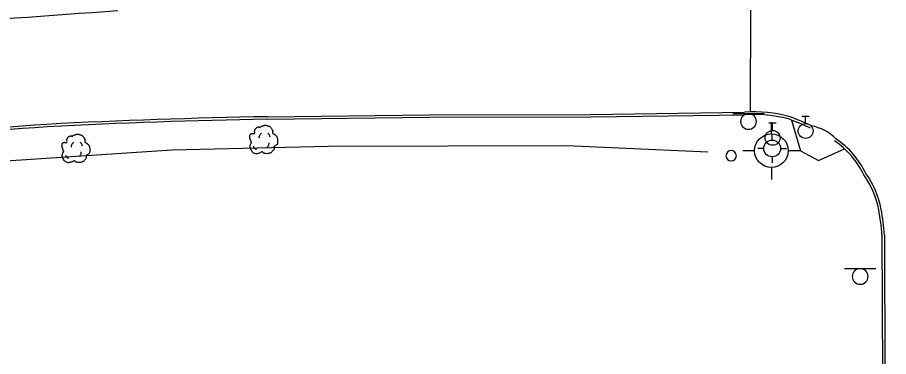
# Model space of a CAD drawing. Extents: x 2145380 to 2157287, y 139568 to 149130.
# Drawn here: x 2150462.3 to 2150669.3, y 145388.1 to 145468.8 of the extents above; entities that cross this region are included whole.
import ezdxf

# ---------------------------------------------------------------- set-up
doc = ezdxf.new("R2010")
doc.units = 0
for name, color, linetype in [('Default', 7, 'Continuous'), ('TOPO_Asphalt', 7, 'Continuous'), ('TOPO_Curb Back', 7, 'Continuous'), ('TOPO_Fence', 7, 'Continuous'), ('TOPO_Misc', 7, 'Continuous'), ('TOPO_Sidewalk', 7, 'Continuous'), ('TOPO_Sign', 7, 'Continuous'), ('TOPO_Tree', 7, 'Continuous'), ('TOPO_Water Fire Hydrant', 7, 'Continuous'), ('TOPO_Water Valve', 7, 'Continuous')]:
    doc.layers.add(name, color=color, linetype=linetype)

# ---------------------------------------------------------------- blocks, each defined once
blk = doc.blocks.new('FIRHYD')
at = {"layer": 'TOPO_Water Fire Hydrant'}
for p, q in [((-0.02, 10.16), (-0.03, 17.34)), ((10.16, 0.02), (17.34, 0.03)), ((-10.16, -0.02), (-17.34, -0.03)), ((0.02, -10.16), (0.03, -17.34))]:
    blk.add_line(p, q, dxfattribs=at)
blk.add_circle((0, 0), 10.16, dxfattribs=at)
blk = doc.blocks.new('POST')
at = {"layer": 'TOPO_Misc'}
for start, end in [(90, 180), (180, 270), (360, 90), (270, 0)]:
    blk.add_arc((-0.01, 0.03), 3.16, start, end, dxfattribs=at)
blk = doc.blocks.new('TREE')
at = {"layer": 'TOPO_Tree'}
for points in [[(-14.1, -0.4), (-14.2, 0.5), (-14.4, 1.4), (-14.6, 2.3), (-14.8, 3.2), (-15.5, 4), (-15.7, 4.9), (-15.8, 5.6), (-15.7, 6.3), (-15.7, 7), (-15.6, 7.9), (-15.7, 8.8), (-15.1, 9.7), (-14.6, 10.4), (-13.8, 10.5), (-13, 10.7), (-12.2, 11), (-11.1, 10), (-10.4, 10.7), (-9.4, 11.7), (-10.3, 13.3), (-9.8, 14.4), (-9.6, 15.1), (-9.3, 15.9), (-8.8, 16.5), (-8.2, 17.3), (-7.5, 17.7), (-6.7, 18.1), (-6.1, 18.4), (-5.6, 18.6), (-5.1, 18.7), (-4.5, 18.7), (-4, 18.5), (-3.5, 18.1)], [(-4.2, 5.1), (-4.5, 6.1), (-4.3, 7.2), (-3.8, 8.2), (-3.3, 9.3), (-2.7, 10.3), (-1.6, 11)], [(-3.5, 17.6), (-3.1, 18.3), (-2.6, 18.8), (-1.9, 19.2), (-1, 19.7), (-0.2, 20), (0.7, 20.2), (1.6, 20.5), (2.5, 20.8), (3.4, 20.8), (4.1, 20.7), (4.8, 20.5), (5.5, 20.2), (6.4, 19.9), (7.3, 19.7), (8.2, 19.2), (9.4, 18.4), (10, 17.2), (10.8, 16), (11.2, 15.3), (11.6, 14.6), (11.9, 13.9), (12.2, 13.1), (11.4, 12), (11.9, 11.2), (12, 11), (12.2, 10.9), (12.4, 10.7), (12.9, 10.4), (13.5, 10), (14, 9.7), (14.7, 9.2), (15.4, 8.7), (16.1, 8.1), (16.7, 7.5), (16.9, 6.7), (17.1, 6), (17.6, 4.4), (17.7, 2.8), (17.7, 1.2), (17.7, -0.2), (17.8, -2.2), (16.6, -3), (15.5, -3.8), (14.3, -4.6), (13.2, -5.3)], [(5.9, 11.2), (6.5, 10.7), (7, 10.2), (7.4, 9.5), (7.9, 8.6), (8.3, 7.6), (8.5, 6.6)], [(13.2, -5.3), (13.3, -5.8), (13.4, -6.3), (13.4, -6.7), (13.8, -8.5), (12.2, -10), (10.8, -11.5), (10, -12.3), (9.1, -12.8), (8.2, -13.1), (6, -13.8), (3.3, -13.6), (1.3, -13.1), (0.5, -12.9), (-0.1, -11.4), (-0.8, -11.5), (-2, -11.6), (-3.3, -12.8), (-4.5, -13.1), (-6.1, -13.5), (-7.8, -14), (-9.3, -13.6), (-11.4, -13.1), (-12.8, -11.4), (-14.1, -9.4), (-15.3, -7.3), (-15.6, -5.1), (-15.1, -3), (-14.9, -1.9), (-13.9, -0.8), (-13.5, 0.1)], [(-11.4, -4.5), (-11.5, -5.4), (-11, -6.3), (-10.1, -7.2), (-9.3, -8), (-8.5, -8.3), (-7.7, -8.1)], [(4.8, -6.3), (5.7, -5.7), (6.3, -4.9), (6.8, -3.9), (7.4, -2.8), (7.6, -1.7), (7.5, -0.6)]]:
    blk.add_open_spline(points, degree=3, dxfattribs=at)
blk = doc.blocks.new('WATVAL')
at = {"layer": 'Default'}
for p, q in [((-2.25, 9), (2.25, 9)), ((0, 4.5), (0, 9))]:
    blk.add_line(p, q, dxfattribs=at)
blk.add_circle((0, 0), 4.5, dxfattribs=at)

msp = doc.modelspace()

# ---------------------------------------------------------------- linework, layer by layer
at = {"layer": 'TOPO_Asphalt'}
msp.add_line((2150636.42, 145446.3), (2150636.51, 145471.85), dxfattribs=at)
for centre, radius, start, end in [((2151675.8, 129001.47), 16511.82, 94.131638, 94.302072), ((2150648.89, 145432.17), 11.02, 44.4639, 79.1515)]:
    msp.add_arc(centre, radius, start, end, dxfattribs=at)
at = {"layer": 'TOPO_Curb Back'}
for points in [[(2150521.66, 145445.16), (2150560.07, 145445.65), (2150598.56, 145445.73), (2150635.01, 145446.22)], [(2150521.67, 145444.56), (2150560.08, 145445.05), (2150598.57, 145445.13), (2150635.04, 145445.62)], [(2150667.7, 145416.95), (2150667.8, 145383.88), (2150668.27, 145319.8), (2150668.67, 145275.34)], [(2150668.3, 145416.97), (2150668.4, 145383.89), (2150668.87, 145319.8), (2150669.27, 145275.35)]]:
    msp.add_lwpolyline(points, dxfattribs=at)
for centre, radius, start, end in [((2150546.17, 143981.8), 1463.57, 90.95938, 93.01152), ((2150637.41, 145415.59), 30.72, 73.9223, 94.4824), ((2150637.41, 145415.6), 30.12, 73.9688, 94.5199), ((2150618.7, 145373.36), 76.75, 65.1429, 69.225), ((2150533.09, 144527.08), 918.49, 93.98386, 96.92128), ((2150546.17, 143981.59), 1463.18, 90.9595, 93.01109), ((2150618.73, 145373.42), 76.08, 65.142, 69.2092), ((2150533.09, 144527.02), 917.95, 93.98422, 96.92088), ((2150645.37, 145422.84), 19.9, 25.2651, 56.2674), ((2150645.37, 145422.84), 20.5, 25.4194, 56.267), ((2150646.58, 145419.24), 20.69, 10.5077, 35.7739), ((2150646.58, 145419.24), 21.29, 10.5051, 35.6253), ((2150608.55, 145412.4), 59.33, 4.3995, 10.3088), ((2150608.54, 145412.4), 59.93, 4.3783, 10.3096)]:
    msp.add_arc(centre, radius, start, end, dxfattribs=at)
at = {"layer": 'TOPO_Fence'}
msp.add_lwpolyline([(2150426.61, 145411.88), (2150426.46, 145432.21), (2150441.54, 145433.45), (2150498.95, 145437.31), (2150536.22, 145438.13), (2150592.85, 145438.28), (2150626.31, 145436.83)], dxfattribs=at)
at = {"layer": 'TOPO_Sidewalk'}
msp.add_lwpolyline([(2150646.23, 145444.36), (2150648.35, 145437.06), (2150652.6, 145434.78), (2150658.79, 145437.54)], dxfattribs=at)
at = {"layer": 'TOPO_Sign'}
for points in [[(2150632.23, 145445.91), (2150639.72, 145445.91)], [(2150635.98, 145445.91), (2150635.98, 145445.91)], [(2150634.11, 145444.04), (2150634.11, 145444.04)], [(2150637.85, 145444.04), (2150637.85, 145444.04)], [(2150635.98, 145442.17), (2150635.98, 145442.17)], [(2150658.77, 145409.02), (2150666.27, 145409.03)], [(2150662.52, 145409.02), (2150662.52, 145409.02)], [(2150660.66, 145407.15), (2150660.66, 145407.15)], [(2150664.39, 145407.15), (2150664.39, 145407.15)], [(2150662.52, 145405.28), (2150662.52, 145405.28)]]:
    msp.add_lwpolyline(points, dxfattribs=at)
for centre, start, end in [((2150635.98, 145444.04), 90, 180), ((2150635.98, 145444.04), 360, 90), ((2150635.98, 145444.04), 180, 270), ((2150635.98, 145444.04), 270, 0), ((2150662.52, 145407.15), 90, 180), ((2150662.52, 145407.15), 360, 90), ((2150662.52, 145407.15), 180, 270), ((2150662.52, 145407.15), 270, 0)]:
    msp.add_arc(centre, 1.87, start, end, dxfattribs=at)

# ---------------------------------------------------------------- block references
at = {"layer": 'TOPO_Misc', "xscale": 0.39370000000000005, "yscale": 0.3937000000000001}
msp.add_blockref('POST', (2150631.87, 145435.87), dxfattribs=at)
at = {"layer": 'TOPO_Tree', "xscale": 0.19685000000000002, "yscale": 0.19685000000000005}
for p in [(2150520.59, 145439.06), (2150475.97, 145436.94)]:
    msp.add_blockref('TREE', p, dxfattribs=at)
at = {"layer": 'TOPO_Water Fire Hydrant'}
for p, xscale, yscale in [((2150641.43, 145437.08), 0.39370000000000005, 0.3937000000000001), ((2150641.62, 145437.62), 0.19685000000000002, 0.19685000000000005)]:
    msp.add_blockref('FIRHYD', p, dxfattribs=dict(at, xscale=xscale, yscale=yscale))
at = {"layer": 'TOPO_Water Valve', "xscale": 0.39370000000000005, "yscale": 0.3937000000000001}
for p in [(2150649.54, 145441.77), (2150641.71, 145440.13)]:
    msp.add_blockref('WATVAL', p, dxfattribs=at)

doc.saveas('drawing.dxf')
